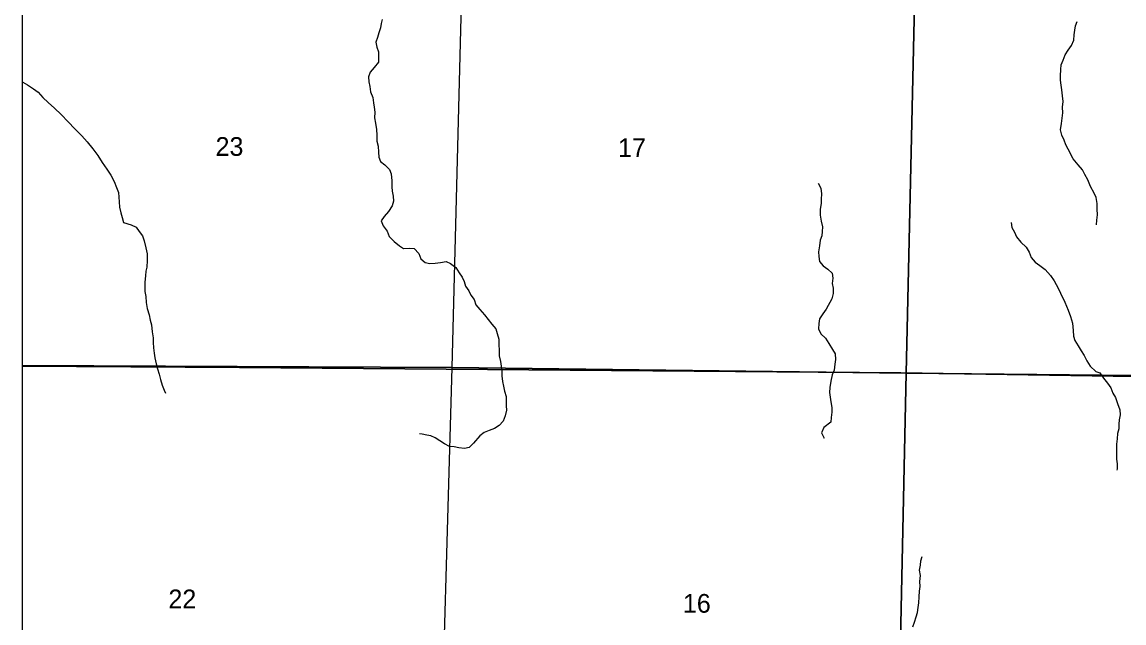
# Model space of a CAD drawing. Extents: x -10 to 158, y 8 to 33.
# Drawn here: x 37.524 to 39.989, y 19.238 to 20.582 of the extents above; entities that cross this region are included whole.
import ezdxf

# ---------------------------------------------------------------- set-up
doc = ezdxf.new("R2010")
doc.units = 0
for name, color, linetype in [('GM_X_Corporation', 7, 'Continuous'), ('GM_X_Minor_River', 7, 'Continuous'), ('GM_X_Section_Text', 7, 'Continuous')]:
    doc.layers.add(name, color=color, linetype=linetype)

msp = doc.modelspace()

# ---------------------------------------------------------------- linework, layer by layer
at = {"layer": 'GM_X_Corporation'}
for points in [[(41.5125, 19.0268), (41.5184, 19.3523), (41.5233, 19.7709), (41.5485, 21.0008), (41.5618, 21.6932), (41.564, 21.7852), (41.5663, 21.9552), (37.524, 21.9552), (37.524, 15.7497)], [(41.5125, 19.0268), (41.5184, 19.3523), (41.5233, 19.7709), (40.583, 19.7798), (39.4895, 19.7971), (38.0101, 19.8089), (37.524, 19.8122), (37.524, 15.7497)]]:
    msp.add_lwpolyline(points, dxfattribs=at)
for points in [[(41.5663, 21.9552), (37.524, 21.9552), (37.524, 19.8122), (38.0101, 19.8089), (39.4895, 19.7971), (40.583, 19.7798), (41.5233, 19.7709), (41.5485, 21.0008), (41.5618, 21.6932), (41.564, 21.7852)], [(37.524, 20.8238), (37.524, 19.8135), (38.486, 19.809), (38.5121, 20.8261)], [(39.5248, 20.8197), (39.5015, 19.7966), (38.486, 19.809), (38.5121, 20.8261)], [(40.536, 20.8091), (40.5256, 19.7858), (39.5015, 19.7966), (39.5248, 20.8197)], [(37.524, 19.8135), (37.524, 18.8044), (38.4573, 18.7935), (38.486, 19.809)], [(39.5015, 19.7966), (39.4803, 18.7786), (38.4573, 18.7935), (38.486, 19.809)], [(40.5256, 19.7858), (40.494, 18.7574), (39.4803, 18.7786), (39.5015, 19.7966)]]:
    msp.add_lwpolyline(points, close=True, dxfattribs=at)
at = {"layer": 'GM_X_Minor_River'}
for points in [[(38.3292, 20.5879), (38.3274, 20.5784), (38.326, 20.5689), (38.322, 20.5579), (38.3191, 20.5476), (38.3151, 20.537), (38.3175, 20.526), (38.321, 20.5155), (38.3216, 20.5037), (38.321, 20.4924), (38.3113, 20.4805), (38.3027, 20.4701), (38.2987, 20.4591), (38.2996, 20.4485), (38.302, 20.4379), (38.3033, 20.4262), (38.3084, 20.4134), (38.31, 20.4013), (38.3113, 20.3915), (38.3133, 20.3805), (38.3124, 20.3676), (38.3144, 20.3559), (38.3169, 20.3415), (38.3174, 20.3287), (38.3176, 20.3158), (38.3208, 20.3041), (38.321, 20.2912), (38.3219, 20.2795), (38.3258, 20.2697), (38.3354, 20.2623), (38.3457, 20.2522), (38.35, 20.2424), (38.3514, 20.2269), (38.3515, 20.2137), (38.352, 20.2038), (38.3541, 20.1925), (38.355, 20.1812), (38.3521, 20.1705), (38.3439, 20.1583), (38.3338, 20.1471), (38.3271, 20.1372), (38.3318, 20.1259), (38.3407, 20.1143), (38.3454, 20.1019), (38.3566, 20.091), (38.368, 20.0817), (38.3776, 20.0751), (38.3905, 20.0764), (38.4015, 20.0754), (38.4119, 20.0642), (38.4158, 20.0526), (38.4258, 20.044), (38.436, 20.0419), (38.4482, 20.0424), (38.4603, 20.0442), (38.4724, 20.0462), (38.4827, 20.0418), (38.4945, 20.0329), (38.5019, 20.0213), (38.5088, 20.0112), (38.5127, 20.0014), (38.5159, 19.9908), (38.5233, 19.9807), (38.5279, 19.9709), (38.5353, 19.9612), (38.5388, 19.9491), (38.5484, 19.9391), (38.5588, 19.9267), (38.5669, 19.9166), (38.5746, 19.9061), (38.5835, 19.8953), (38.587, 19.8855), (38.5906, 19.8727), (38.5908, 19.8598), (38.5913, 19.8481), (38.5915, 19.8356), (38.5939, 19.8223), (38.5972, 19.8019), (38.5974, 19.7902), (38.5987, 19.7777), (38.6007, 19.7672), (38.6035, 19.7562), (38.6067, 19.7441), (38.6068, 19.7339), (38.6073, 19.7237), (38.6075, 19.7139), (38.605, 19.7009), (38.6002, 19.6891), (38.5913, 19.6791), (38.5811, 19.6725), (38.569, 19.6682), (38.5581, 19.6635), (38.548, 19.6565), (38.5338, 19.64), (38.5244, 19.6304), (38.5135, 19.6279), (38.5013, 19.6297), (38.4907, 19.6314), (38.4804, 19.6327)], [(39.9273, 20.1282), (39.9285, 20.1389), (39.9299, 20.151), (39.9293, 20.1635), (39.9288, 20.1764), (39.9267, 20.1893), (39.922, 20.1994), (39.9142, 20.2144), (39.908, 20.2287), (39.9014, 20.2408), (39.8959, 20.2513), (39.8867, 20.2629), (39.8752, 20.276), (39.8639, 20.2978), (39.8592, 20.3075), (39.8549, 20.3177), (39.8502, 20.3286), (39.847, 20.3407), (39.8495, 20.3547), (39.8508, 20.3673), (39.8522, 20.3786), (39.8517, 20.3919), (39.853, 20.404), (39.8517, 20.4173), (39.85, 20.4305), (39.8487, 20.4407), (39.8471, 20.452), (39.8473, 20.4615), (39.8475, 20.4755), (39.8485, 20.4862), (39.8526, 20.4964), (39.8577, 20.5086), (39.864, 20.5193), (39.8715, 20.5293), (39.8766, 20.5411), (39.8776, 20.5533), (39.879, 20.5635), (39.8807, 20.5734), (39.884, 20.5833)], [(37.524, 20.4487), (37.5256, 20.4474), (37.5363, 20.4419), (37.5493, 20.4326), (37.56, 20.4252), (37.5704, 20.4129), (37.5827, 20.4017), (37.5965, 20.3894), (37.6114, 20.3753), (37.6272, 20.3585), (37.6418, 20.3432), (37.6576, 20.3275), (37.6699, 20.3137), (37.6822, 20.2987), (37.6934, 20.2838), (37.7034, 20.268), (37.7135, 20.2526), (37.7224, 20.2391), (37.7298, 20.2256), (37.7356, 20.2121), (37.7396, 20.2008), (37.7414, 20.1796), (37.7423, 20.1675), (37.7451, 20.155), (37.7479, 20.1445), (37.7511, 20.1335), (37.7678, 20.1285), (37.7796, 20.1234), (37.7862, 20.1136), (37.7931, 20.1035), (37.7971, 20.0922), (37.8007, 20.0771), (37.8039, 20.0632), (37.8041, 20.0484), (37.8028, 20.034), (37.801, 20.0245), (37.8, 20.0142), (37.7987, 20.0002), (37.7989, 19.9794), (37.8006, 19.9677), (37.8019, 19.9548), (37.804, 19.9408), (37.8084, 19.9269), (37.8108, 19.9148), (37.8136, 19.9046), (37.8153, 19.8887), (37.817, 19.8759), (37.8175, 19.8649), (37.818, 19.8532), (37.8197, 19.8411), (37.8214, 19.8309), (37.8242, 19.8173), (37.827, 19.806), (37.8306, 19.7939), (37.8334, 19.7822), (37.8377, 19.7698), (37.8416, 19.7588), (37.8448, 19.7517)], [(39.3051, 20.2214), (39.3105, 20.2105), (39.3122, 20.1977), (39.3116, 20.1856), (39.3113, 20.1757), (39.3096, 20.1632), (39.3094, 20.1499), (39.3119, 20.1363), (39.3143, 20.1242), (39.3141, 20.1136), (39.313, 20.1041), (39.309, 20.0939), (39.308, 20.081), (39.3059, 20.0677), (39.3064, 20.0575), (39.3081, 20.0465), (39.3162, 20.0364), (39.3262, 20.029), (39.3361, 20.02), (39.3374, 20.0087), (39.3364, 19.9969), (39.3381, 19.9867), (39.3386, 19.9746), (39.3357, 19.9628), (39.3228, 19.9399), (39.3153, 19.9296), (39.3079, 19.9177), (39.3065, 19.9078), (39.3055, 19.8957), (39.3106, 19.8844), (39.3213, 19.8751), (39.3287, 19.8631), (39.3372, 19.8496), (39.3427, 19.8395), (39.3436, 19.8274), (39.3418, 19.8163), (39.3405, 19.8031), (39.3361, 19.7924), (39.3332, 19.7787), (39.3311, 19.7647), (39.3305, 19.7529), (39.3318, 19.7427), (39.3334, 19.7321), (39.3351, 19.72), (39.3353, 19.7094), (39.3339, 19.6973), (39.3329, 19.6871), (39.3175, 19.6751), (39.3127, 19.6633), (39.3182, 19.6508), (39.3182, 19.6524)], [(39.7366, 20.1334), (39.7381, 20.1224), (39.7443, 20.1119), (39.7486, 20.1017), (39.7586, 20.0894), (39.7705, 20.0785), (39.7771, 20.0673), (39.7814, 20.0556), (39.7906, 20.0448), (39.801, 20.037), (39.8128, 20.0284), (39.8248, 20.015), (39.8325, 20.003), (39.8414, 19.9865), (39.8469, 19.9756), (39.8566, 19.9556), (39.8644, 19.9372), (39.8695, 19.9233), (39.8735, 19.9082), (39.8753, 19.8923), (39.8762, 19.879), (39.879, 19.8692), (39.8863, 19.8576), (39.8933, 19.8467), (39.9002, 19.8362), (39.9057, 19.8242), (39.9134, 19.8118), (39.9257, 19.7999), (39.9352, 19.797), (39.943, 19.7854), (39.9522, 19.7738), (39.9592, 19.764), (39.9639, 19.752), (39.9697, 19.7418), (39.9748, 19.7287), (39.9799, 19.7143), (39.9808, 19.703), (39.9779, 19.6923), (39.9777, 19.6821), (39.9771, 19.6723), (39.9745, 19.6612), (39.9736, 19.6499), (39.9726, 19.6377), (39.9724, 19.626), (39.9721, 19.6161), (39.9726, 19.6044), (39.9739, 19.5934), (39.9737, 19.5824), (39.9733, 19.5798)], [(38.4804, 19.6327), (38.469, 19.6382), (38.4483, 19.6516), (38.4388, 19.656), (38.4293, 19.6577), (38.4194, 19.6598), (38.4134, 19.6605)], [(39.517, 19.2293), (39.5203, 19.2392), (39.5239, 19.2514), (39.5269, 19.2613), (39.5282, 19.2719), (39.53, 19.2825), (39.5309, 19.2958), (39.5319, 19.3087), (39.5329, 19.3189), (39.532, 19.3306), (39.5337, 19.3439), (39.5317, 19.3556), (39.5338, 19.3667), (39.5344, 19.3765), (39.5377, 19.3864)]]:
    msp.add_lwpolyline(points, dxfattribs=at)

# ---------------------------------------------------------------- texts
at = {"layer": 'GM_X_Section_Text'}
for s, p in [('23', (37.9569, 20.2827)), ('17', (38.8573, 20.2799)), ('22', (37.8515, 19.2705)), ('16', (39.0023, 19.2606))]:
    msp.add_text(s, height=0.04186, rotation=0, dxfattribs=at).set_placement(p)

doc.saveas('drawing.dxf')
